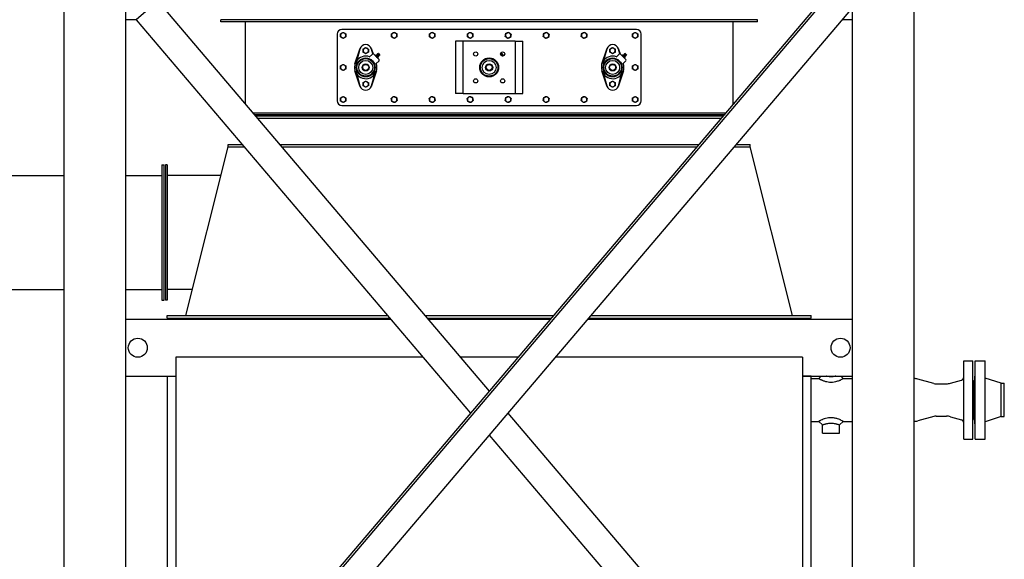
# Model space of a CAD drawing. Header units: inches. Extents: x 36 to 1719, y -84 to 1122.
# Tile 452 of 558: x 1473 to 1577, y 462 to 519. Entities that reach past the tile are written whole.
import ezdxf

# ---------------------------------------------------------------- set-up
doc = ezdxf.new("R2010")
doc.units = ezdxf.units.IN
doc.header["$LTSCALE"] = 48
doc.header["$MEASUREMENT"] = 0
doc.layers.add('Visible (ANSI)', color=7, linetype='Continuous', lineweight=30)

msp = doc.modelspace()

# ---------------------------------------------------------------- linework, layer by layer
at = {"layer": 'Visible (ANSI)'}
for p, q in [((1477.84812, 406.86139), (1477.84812, 527.10139)), ((1484.34812, 406.86139), (1484.34812, 527.10139)), ((1560.84812, 406.86139), (1560.84812, 527.10139)), ((1567.34812, 406.86139), (1567.34812, 527.10139)), ((1560.84812, 524.91818), (1484.34812, 434.93621)), ((1560.84812, 524.53221), (1484.34812, 434.55024)), ((1487.72062, 520.95133), (1485.43499, 519.00816)), ((1487.72062, 520.95133), (1522.59812, 479.92719)), ((1560.84812, 520.28658), (1484.34812, 430.3046)), ((1485.43499, 519.00816), (1484.34812, 519.00816)), ((1485.43499, 519.00816), (1520.62929, 477.61139)), ((1494.34812, 518.79889), (1494.34812, 518.98639)), ((1550.84812, 518.98639), (1494.34812, 518.98639)), ((1550.84812, 518.79889), (1494.34812, 518.79889)), ((1496.91062, 518.79889), (1496.91062, 510.14173)), ((1548.28562, 510.14173), (1548.28562, 518.79889)), ((1550.84812, 518.79889), (1550.84812, 518.98639)), ((1560.84812, 519.00816), (1559.76125, 519.00816)), ((1506.59812, 517.48639), (1506.59812, 510.48639)), ((1538.09812, 517.98639), (1507.09812, 517.98639)), ((1538.59812, 510.48639), (1538.59812, 517.48639)), ((1519.66062, 516.73639), (1519.03562, 516.73639)), ((1519.03562, 516.73639), (1519.03562, 511.23639)), ((1519.84812, 516.73639), (1519.66062, 516.73639)), ((1519.84812, 511.23639), (1519.84812, 516.73639)), ((1520.22312, 516.73639), (1519.84812, 516.73639)), ((1524.97312, 516.73639), (1520.22312, 516.73639)), ((1525.34812, 516.73639), (1524.97312, 516.73639)), ((1525.34812, 516.73639), (1525.53562, 516.73639)), ((1525.34812, 516.73639), (1525.34812, 511.23639)), ((1525.53562, 516.73639), (1526.16062, 516.73639)), ((1526.16062, 511.23639), (1526.16062, 516.73639)), ((1508.46902, 514.3542), (1508.97789, 515.91635)), ((1508.97789, 515.91635), (1508.65363, 514.70618)), ((1508.97789, 515.91635), (1508.989, 515.95044)), ((1509.96703, 515.06241), (1510.29571, 515.39109)), ((1510.20724, 515.95044), (1510.21835, 515.91635)), ((1510.35154, 515.41926), (1510.21835, 515.91635)), ((1510.21835, 515.91635), (1510.38022, 515.41942)), ((1510.43713, 515.39109), (1511.00281, 514.8254)), ((1510.80135, 515.33717), (1510.9489, 515.18963)), ((1510.92566, 515.44236), (1510.85529, 515.4214)), ((1510.85529, 515.4214), (1511.03313, 515.24356)), ((1510.93347, 515.44038), (1511.05211, 515.32175)), ((1511.05409, 515.31393), (1511.03313, 515.24356)), ((1523.81151, 515.32701), (1523.93874, 515.19979)), ((1523.92566, 515.44236), (1523.85529, 515.4214)), ((1523.85529, 515.4214), (1524.03313, 515.24356)), ((1523.93347, 515.44038), (1524.05211, 515.32175)), ((1524.05409, 515.31393), (1524.03313, 515.24356)), ((1534.46902, 514.3542), (1534.97789, 515.91635)), ((1534.97789, 515.91635), (1534.65363, 514.70618)), ((1534.97789, 515.91635), (1534.989, 515.95044)), ((1535.96703, 515.06241), (1536.29571, 515.39109)), ((1536.20724, 515.95044), (1536.21835, 515.91635)), ((1536.35154, 515.41926), (1536.21835, 515.91635)), ((1536.21835, 515.91635), (1536.38022, 515.41942)), ((1536.43713, 515.39109), (1537.00281, 514.8254)), ((1536.80135, 515.33717), (1536.9489, 515.18963)), ((1536.92566, 515.44236), (1536.85529, 515.4214)), ((1536.85529, 515.4214), (1537.03313, 515.24356)), ((1536.93347, 515.44038), (1537.05211, 515.32175)), ((1537.05409, 515.31393), (1537.03313, 515.24356)), ((1510.61617, 515.22946), (1510.68228, 515.29557)), ((1510.62254, 515.20568), (1510.61617, 515.22946)), ((1510.67242, 515.1732), (1510.73853, 515.23931)), ((1511.00281, 514.68398), (1510.67414, 514.3553)), ((1510.70605, 515.2892), (1510.68228, 515.29557)), ((1510.70605, 515.2892), (1510.71911, 515.27614)), ((1510.71391, 514.39507), (1510.72722, 514.3542)), ((1510.71911, 515.27614), (1510.80349, 515.19176)), ((1510.78493, 515.06069), (1510.85104, 515.1268)), ((1510.80349, 515.19176), (1510.88787, 515.10738)), ((1510.81741, 515.01081), (1510.84118, 515.00444)), ((1510.84118, 515.00444), (1510.9073, 515.07055)), ((1510.88787, 515.10738), (1510.90092, 515.09432)), ((1510.90092, 515.09432), (1510.9073, 515.07055)), ((1536.61617, 515.22946), (1536.68228, 515.29557)), ((1536.62254, 515.20568), (1536.61617, 515.22946)), ((1536.67242, 515.1732), (1536.73853, 515.23931)), ((1537.00281, 514.68398), (1536.67414, 514.3553)), ((1536.70605, 515.2892), (1536.68228, 515.29557)), ((1536.70605, 515.2892), (1536.71911, 515.27614)), ((1536.71391, 514.39507), (1536.72722, 514.3542)), ((1536.71911, 515.27614), (1536.80349, 515.19176)), ((1536.78493, 515.06069), (1536.85104, 515.1268)), ((1536.80349, 515.19176), (1536.88787, 515.10738)), ((1536.81741, 515.01081), (1536.84118, 515.00444)), ((1536.84118, 515.00444), (1536.9073, 515.07055)), ((1536.88787, 515.10738), (1536.90092, 515.09432)), ((1536.90092, 515.09432), (1536.9073, 515.07055)), ((1508.97789, 512.05643), (1508.46902, 513.61858)), ((1508.65363, 513.2666), (1508.97789, 512.05643)), ((1510.72722, 513.61858), (1510.21835, 512.05643)), ((1510.21835, 512.05643), (1510.54261, 513.2666)), ((1534.97789, 512.05643), (1534.46902, 513.61858)), ((1534.65363, 513.2666), (1534.97789, 512.05643)), ((1536.72722, 513.61858), (1536.21835, 512.05643)), ((1536.21835, 512.05643), (1536.54261, 513.2666)), ((1508.989, 512.02234), (1508.97789, 512.05643)), ((1510.21835, 512.05643), (1510.20724, 512.02234)), ((1519.66062, 511.23639), (1519.03562, 511.23639)), ((1519.84812, 511.23639), (1519.66062, 511.23639)), ((1519.84812, 511.23639), (1520.22312, 511.23639)), ((1520.22312, 511.23639), (1524.97312, 511.23639)), ((1524.97312, 511.23639), (1525.34812, 511.23639)), ((1525.34812, 511.23639), (1525.53562, 511.23639)), ((1525.53562, 511.23639), (1526.16062, 511.23639)), ((1534.989, 512.02234), (1534.97789, 512.05643)), ((1536.21835, 512.05643), (1536.20724, 512.02234)), ((1547.46279, 509.17389), (1497.73345, 509.17389)), ((1507.09812, 509.98639), (1538.09812, 509.98639)), ((1547.30339, 508.98639), (1497.89285, 508.98639)), ((1547.19712, 508.86139), (1497.99912, 508.86139)), ((1546.98457, 508.61139), (1498.21167, 508.61139)), ((1490.66062, 487.86139), (1495.09812, 505.61139)), ((1495.09812, 505.61139), (1495.09812, 505.86139)), ((1495.09812, 505.86139), (1496.61198, 505.86139)), ((1495.09812, 505.61139), (1496.82453, 505.61139)), ((1500.54964, 505.86139), (1544.6466, 505.86139)), ((1500.76218, 505.61139), (1544.43406, 505.61139)), ((1548.37171, 505.61139), (1550.09812, 505.61139)), ((1548.58426, 505.86139), (1550.09812, 505.86139)), ((1550.09812, 505.61139), (1550.09812, 505.86139)), ((1554.53562, 487.86139), (1550.09812, 505.61139)), ((1488.13562, 503.73639), (1488.38562, 503.73639)), ((1488.13562, 503.73639), (1488.13562, 489.48639)), ((1488.38562, 489.48639), (1488.38562, 503.73639)), ((1488.69812, 503.73639), (1488.51062, 503.73639)), ((1488.51062, 503.73639), (1488.51062, 489.48639)), ((1488.69812, 503.73639), (1488.69812, 489.48639)), ((1420.01062, 502.61139), (1477.84812, 502.61139)), ((1484.34812, 502.61139), (1488.13562, 502.61139)), ((1494.34812, 502.61139), (1488.69812, 502.61139)), ((1420.01062, 490.6114), (1477.84812, 490.6114)), ((1484.34812, 490.6114), (1488.13562, 490.6114)), ((1491.34812, 490.61139), (1488.69812, 490.61139)), ((1488.13562, 489.48639), (1488.38562, 489.48639)), ((1488.69812, 489.48639), (1488.51062, 489.48639)), ((1484.34812, 487.48639), (1512.23386, 487.48639)), ((1488.69812, 487.61139), (1488.69812, 487.86139)), ((1488.69812, 487.86139), (1511.91505, 487.86139)), ((1488.69812, 487.61139), (1512.12759, 487.61139)), ((1515.8527, 487.86139), (1529.34354, 487.86139)), ((1516.06524, 487.61139), (1529.131, 487.61139)), ((1516.17151, 487.48639), (1529.02473, 487.48639)), ((1532.96238, 487.48639), (1560.84812, 487.48639)), ((1533.06865, 487.61139), (1556.49812, 487.61139)), ((1533.28119, 487.86139), (1556.49812, 487.86139)), ((1556.49812, 487.61139), (1556.49812, 487.86139)), ((1489.59812, 483.48639), (1489.59812, 441.11144)), ((1515.63454, 483.48639), (1489.59812, 483.48639)), ((1525.62404, 483.48639), (1519.5722, 483.48639)), ((1555.59812, 483.48639), (1529.5617, 483.48639)), ((1555.59812, 483.48639), (1555.59812, 441.11144)), ((1572.59812, 483.11139), (1573.53562, 483.11139)), ((1572.59812, 474.86139), (1572.59812, 483.11139)), ((1573.53562, 474.86139), (1573.53562, 483.11139)), ((1573.78312, 483.11139), (1574.84312, 483.11139)), ((1573.78312, 474.86139), (1573.78312, 483.11139)), ((1574.84312, 474.86139), (1574.84312, 483.11139)), ((1484.34812, 481.48639), (1489.59812, 481.48639)), ((1488.67812, 481.48639), (1488.67812, 440.0293)), ((1488.67812, 481.48639), (1489.59812, 481.48639)), ((1555.59812, 481.48639), (1560.84812, 481.48639)), ((1556.51812, 481.48639), (1555.59812, 481.48639)), ((1556.51812, 440.0293), (1556.51812, 481.48639)), ((1556.51812, 481.23639), (1557.31687, 481.23639)), ((1557.31687, 481.23639), (1557.56687, 481.48639)), ((1559.62937, 481.48639), (1559.87937, 481.23639)), ((1559.87937, 481.23639), (1560.84812, 481.23639)), ((1569.40609, 480.72482), (1567.72991, 481.18325)), ((1573.72312, 481.48639), (1573.78312, 481.48639)), ((1573.72312, 476.48639), (1573.72312, 481.48639)), ((1576.50312, 480.73639), (1574.84312, 481.29639)), ((1569.6699, 480.68939), (1570.74981, 480.68939)), ((1571.16326, 480.7475), (1572.32648, 481.08105)), ((1573.53562, 481.04889), (1573.59812, 481.04889)), ((1573.59812, 476.92389), (1573.59812, 481.04889)), ((1576.50312, 480.73639), (1576.84312, 480.73639)), ((1576.50312, 477.23639), (1576.50312, 480.73639)), ((1576.84312, 477.23639), (1576.84312, 480.73639)), ((1524.56695, 477.61139), (1559.76125, 436.21463)), ((1569.40609, 477.24797), (1567.72991, 476.78953)), ((1569.6699, 477.28339), (1570.74981, 477.28339)), ((1571.16326, 477.22528), (1572.32648, 476.89174)), ((1576.50312, 477.23639), (1574.84312, 476.67639)), ((1576.50312, 477.23639), (1576.84312, 477.23639)), ((1556.51812, 476.73639), (1557.31687, 476.73639)), ((1557.69187, 476.36139), (1557.31687, 476.73639)), ((1557.69187, 475.48639), (1557.69187, 476.36139)), ((1559.87937, 476.73639), (1559.50437, 476.36139)), ((1559.50437, 475.48639), (1559.50437, 476.36139)), ((1559.87937, 476.73639), (1560.84812, 476.73639)), ((1573.53562, 476.92389), (1573.59812, 476.92389)), ((1573.72312, 476.48639), (1573.78312, 476.48639)), ((1522.59812, 475.29559), (1557.47562, 434.27146)), ((1557.69187, 475.48639), (1559.50437, 475.48639)), ((1572.59812, 474.86139), (1573.53562, 474.86139)), ((1573.78312, 474.86139), (1574.84312, 474.86139))]:
    msp.add_line(p, q, dxfattribs=at)
for centre, radius in [((1521.18012, 515.40439), 0.21875), ((1524.01612, 515.40439), 0.21875), ((1509.59812, 513.98639), 0.99675), ((1509.59812, 513.98639), 0.92175), ((1509.59812, 513.98639), 0.73425), ((1509.59812, 513.98639), 0.375), ((1509.59812, 513.98639), 0.3125), ((1522.59812, 513.98639), 1), ((1522.59812, 513.98639), 0.99675), ((1522.59812, 513.98639), 0.92175), ((1522.59812, 513.98639), 0.73425), ((1522.59812, 513.98639), 0.375), ((1522.59812, 513.98639), 0.3125), ((1535.59812, 513.98639), 0.99675), ((1535.59812, 513.98639), 0.92175), ((1535.59812, 513.98639), 0.73425), ((1535.59812, 513.98639), 0.375), ((1535.59812, 513.98639), 0.3125), ((1521.18012, 512.56839), 0.21875), ((1524.01612, 512.56839), 0.21875), ((1485.59812, 484.48639), 1), ((1559.59812, 484.48639), 1)]:
    msp.add_circle(centre, radius, dxfattribs=at)
for centre, radius, start, end in [((1507.09812, 517.48639), 0.5, 90, 180), ((1507.22312, 517.36139), 0.281, 120, 180), ((1507.22312, 517.36139), 0.281, 60, 120), ((1507.22312, 517.36139), 0.281, 0, 60), ((1512.59812, 517.36139), 0.281, 126.2923397, 186.2923397), ((1512.59812, 517.36139), 0.281, 66.2923397, 126.2923397), ((1512.59812, 517.36139), 0.281, 6.2923397, 66.2923397), ((1512.59812, 517.36139), 0.281, 306.2923397, 6.2923397), ((1516.59812, 517.36139), 0.281, 126.2923397, 186.2923397), ((1516.59812, 517.36139), 0.281, 66.2923397, 126.2923397), ((1516.59812, 517.36139), 0.281, 6.2923397, 66.2923397), ((1516.59812, 517.36139), 0.281, 306.2923397, 6.2923397), ((1520.59812, 517.36139), 0.281, 126.2923397, 186.2923397), ((1520.59812, 517.36139), 0.281, 66.2923397, 126.2923397), ((1520.59812, 517.36139), 0.281, 6.2923397, 66.2923397), ((1520.59812, 517.36139), 0.281, 306.2923397, 6.2923397), ((1524.59812, 517.36139), 0.281, 170.8358207, 230.8358207), ((1524.59812, 517.36139), 0.281, 110.8358207, 170.8358207), ((1524.59812, 517.36139), 0.281, 50.8358207, 110.8358207), ((1524.59812, 517.36139), 0.281, 350.8358207, 50.8358207), ((1528.59812, 517.36139), 0.281, 170.8358207, 230.8358207), ((1528.59812, 517.36139), 0.281, 110.8358207, 170.8358207), ((1528.59812, 517.36139), 0.281, 50.8358207, 110.8358207), ((1528.59812, 517.36139), 0.281, 350.8358207, 50.8358207), ((1532.59812, 517.36139), 0.281, 170.8358207, 230.8358207), ((1532.59812, 517.36139), 0.281, 110.8358207, 170.8358207), ((1532.59812, 517.36139), 0.281, 50.8358207, 110.8358207), ((1532.59812, 517.36139), 0.281, 350.8358207, 50.8358207), ((1537.97312, 517.36139), 0.281, 120, 180), ((1537.97312, 517.36139), 0.281, 60, 120), ((1538.09812, 517.48639), 0.5, 0, 90), ((1537.97312, 517.36139), 0.281, 0, 60), ((1507.22312, 517.36139), 0.281, 180, 240), ((1507.22312, 517.36139), 0.281, 240, 300), ((1507.22312, 517.36139), 0.281, 300, 0), ((1509.59812, 515.75202), 0.64063, 18.0432318, 161.9567682), ((1512.59812, 517.36139), 0.281, 186.2923397, 246.2923397), ((1512.59812, 517.36139), 0.281, 246.2923397, 306.2923397), ((1516.59812, 517.36139), 0.281, 186.2923397, 246.2923397), ((1516.59812, 517.36139), 0.281, 246.2923397, 306.2923397), ((1520.59812, 517.36139), 0.281, 186.2923397, 246.2923397), ((1520.59812, 517.36139), 0.281, 246.2923397, 306.2923397), ((1524.59812, 517.36139), 0.281, 230.8358207, 290.8358207), ((1524.59812, 517.36139), 0.281, 290.8358207, 350.8358207), ((1528.59812, 517.36139), 0.281, 230.8358207, 290.8358207), ((1528.59812, 517.36139), 0.281, 290.8358207, 350.8358207), ((1532.59812, 517.36139), 0.281, 230.8358207, 290.8358207), ((1532.59812, 517.36139), 0.281, 290.8358207, 350.8358207), ((1535.59812, 515.75202), 0.64063, 18.0432318, 161.9567682), ((1537.97312, 517.36139), 0.281, 180, 240), ((1537.97312, 517.36139), 0.281, 240, 300), ((1537.97312, 517.36139), 0.281, 300, 0), ((1509.59812, 515.75202), 0.28125, 120, 180), ((1509.59812, 515.75202), 0.28125, 180, 240), ((1509.59812, 515.75202), 0.28125, 60, 120), ((1509.59812, 515.75202), 0.28125, 240, 300), ((1509.59812, 515.75202), 0.28125, 0, 60), ((1509.59812, 515.75202), 0.28125, 300, 0), ((1510.36642, 515.32038), 0.1, 45, 135), ((1510.65023, 515.51873), 0.23622, 283.6687015, 309.7729981), ((1510.9275, 515.31578), 0.12795, 124.3612907, 170.3745904), ((1510.92791, 515.43482), 0.00787, 45, 106.5871761), ((1511.04654, 515.31618), 0.00787, 343.4128239, 45), ((1523.9275, 515.31578), 0.12795, 124.3612907, 164.4634537), ((1523.92791, 515.43482), 0.00787, 45, 106.5871761), ((1524.04654, 515.31618), 0.00787, 343.4128239, 45), ((1535.59812, 515.75202), 0.28125, 120, 180), ((1535.59812, 515.75202), 0.28125, 180, 240), ((1535.59812, 515.75202), 0.28125, 60, 120), ((1535.59812, 515.75202), 0.28125, 240, 300), ((1535.59812, 515.75202), 0.28125, 0, 60), ((1535.59812, 515.75202), 0.28125, 300, 0), ((1536.36642, 515.32038), 0.1, 45, 135), ((1536.65023, 515.51873), 0.23622, 283.6687015, 309.7729981), ((1536.9275, 515.31578), 0.12795, 124.3612907, 170.3745904), ((1536.92791, 515.43482), 0.00787, 45, 106.5871761), ((1537.04654, 515.31618), 0.00787, 343.4128239, 45), ((1507.22312, 513.98639), 0.281, 60, 120), ((1509.59812, 513.98639), 1.1875, 69.9010624, 20.0989376), ((1511.13045, 515.0385), 0.23622, 140.2270019, 166.3312985), ((1510.9275, 515.31578), 0.12795, 279.6254096, 325.6387093), ((1510.9321, 514.75469), 0.1, 315, 45), ((1523.9275, 515.31578), 0.12795, 285.5365463, 325.6387093), ((1535.59812, 513.98639), 1.1875, 69.9010624, 20.0989376), ((1537.13045, 515.0385), 0.23622, 140.2270019, 166.3312985), ((1536.9275, 515.31578), 0.12795, 279.6254096, 325.6387093), ((1536.9321, 514.75469), 0.1, 315, 45), ((1537.97312, 513.98639), 0.281, 60, 120), ((1507.22312, 513.98639), 0.281, 120, 180), ((1507.22312, 513.98639), 0.281, 180, 240), ((1507.22312, 513.98639), 0.281, 240, 300), ((1507.22312, 513.98639), 0.281, 0, 60), ((1507.22312, 513.98639), 0.281, 300, 0), ((1537.97312, 513.98639), 0.281, 120, 180), ((1537.97312, 513.98639), 0.281, 180, 240), ((1537.97312, 513.98639), 0.281, 240, 300), ((1537.97312, 513.98639), 0.281, 0, 60), ((1537.97312, 513.98639), 0.281, 300, 0), ((1509.59812, 512.22077), 0.28125, 120, 180), ((1509.59812, 512.22077), 0.28125, 180, 240), ((1509.59812, 512.22077), 0.28125, 60, 120), ((1509.59812, 512.22077), 0.28125, 0, 60), ((1509.59812, 512.22077), 0.28125, 300, 0), ((1535.59812, 512.22077), 0.28125, 120, 180), ((1535.59812, 512.22077), 0.28125, 180, 240), ((1535.59812, 512.22077), 0.28125, 60, 120), ((1535.59812, 512.22077), 0.28125, 0, 60), ((1535.59812, 512.22077), 0.28125, 300, 0), ((1509.59812, 512.22077), 0.64063, 198.0432318, 341.9567682), ((1509.59812, 512.22077), 0.28125, 240, 300), ((1535.59812, 512.22077), 0.64063, 198.0432318, 341.9567682), ((1535.59812, 512.22077), 0.28125, 240, 300), ((1507.09812, 510.48639), 0.5, 180, 270), ((1507.22312, 510.61139), 0.281, 120, 180), ((1507.22312, 510.61139), 0.281, 180, 240), ((1507.22312, 510.61139), 0.281, 60, 120), ((1507.22312, 510.61139), 0.281, 240, 300), ((1507.22312, 510.61139), 0.281, 0, 60), ((1507.22312, 510.61139), 0.281, 300, 0), ((1512.59812, 510.61139), 0.281, 133.3571703, 193.3571703), ((1512.59812, 510.61139), 0.281, 193.3571703, 253.3571703), ((1512.59812, 510.61139), 0.281, 73.3571703, 133.3571703), ((1512.59812, 510.61139), 0.281, 253.3571703, 313.3571703), ((1512.59812, 510.61139), 0.281, 13.3571703, 73.3571703), ((1512.59812, 510.61139), 0.281, 313.3571703, 13.3571703), ((1516.59812, 510.61139), 0.281, 133.3571703, 193.3571703), ((1516.59812, 510.61139), 0.281, 193.3571703, 253.3571703), ((1516.59812, 510.61139), 0.281, 73.3571703, 133.3571703), ((1516.59812, 510.61139), 0.281, 253.3571703, 313.3571703), ((1516.59812, 510.61139), 0.281, 13.3571703, 73.3571703), ((1516.59812, 510.61139), 0.281, 313.3571703, 13.3571703), ((1520.59812, 510.61139), 0.281, 133.3571703, 193.3571703), ((1520.59812, 510.61139), 0.281, 193.3571703, 253.3571703), ((1520.59812, 510.61139), 0.281, 73.3571703, 133.3571703), ((1520.59812, 510.61139), 0.281, 253.3571703, 313.3571703), ((1520.59812, 510.61139), 0.281, 13.3571703, 73.3571703), ((1520.59812, 510.61139), 0.281, 313.3571703, 13.3571703), ((1524.59812, 510.61139), 0.281, 168.4406544, 228.4406544), ((1524.59812, 510.61139), 0.281, 108.4406544, 168.4406544), ((1524.59812, 510.61139), 0.281, 228.4406544, 288.4406544), ((1524.59812, 510.61139), 0.281, 48.4406544, 108.4406544), ((1524.59812, 510.61139), 0.281, 288.4406544, 348.4406544), ((1524.59812, 510.61139), 0.281, 348.4406544, 48.4406544), ((1528.59812, 510.61139), 0.281, 168.4406544, 228.4406544), ((1528.59812, 510.61139), 0.281, 108.4406544, 168.4406544), ((1528.59812, 510.61139), 0.281, 228.4406544, 288.4406544), ((1528.59812, 510.61139), 0.281, 48.4406544, 108.4406544), ((1528.59812, 510.61139), 0.281, 288.4406544, 348.4406544), ((1528.59812, 510.61139), 0.281, 348.4406544, 48.4406544), ((1532.59812, 510.61139), 0.281, 168.4406544, 228.4406544), ((1532.59812, 510.61139), 0.281, 108.4406544, 168.4406544), ((1532.59812, 510.61139), 0.281, 228.4406544, 288.4406544), ((1532.59812, 510.61139), 0.281, 48.4406544, 108.4406544), ((1532.59812, 510.61139), 0.281, 288.4406544, 348.4406544), ((1532.59812, 510.61139), 0.281, 348.4406544, 48.4406544), ((1537.97312, 510.61139), 0.281, 120, 180), ((1537.97312, 510.61139), 0.281, 180, 240), ((1537.97312, 510.61139), 0.281, 60, 120), ((1537.97312, 510.61139), 0.281, 240, 300), ((1538.09812, 510.48639), 0.5, 270, 0), ((1537.97312, 510.61139), 0.281, 0, 60), ((1537.97312, 510.61139), 0.281, 300, 0), ((1567.33419, 479.73639), 1.5, 74.7036805, 89.4680529), ((1572.22312, 481.44152), 0.375, 286, 0), ((1569.6699, 481.68939), 1, 254.7036805, 270), ((1570.74981, 482.18939), 1.5, 270, 286), ((1569.6699, 476.28339), 1, 90, 105.2963195), ((1570.74981, 475.78339), 1.5, 74, 90), ((1567.33419, 478.23639), 1.5, 270.5319471, 285.2963195), ((1572.22312, 476.53126), 0.375, 0, 74)]:
    msp.add_arc(centre, radius, start, end, dxfattribs=at)
for points in [[(1506.94212, 517.52363), (1507.01741, 517.5671), (1507.08262, 517.60474)], [(1506.94212, 517.36139), (1506.94212, 517.43669), (1506.94212, 517.52363)], [(1507.08262, 517.60474), (1507.14783, 517.64239), (1507.22312, 517.68586)], [(1507.22312, 517.68586), (1507.29841, 517.64239), (1507.36362, 517.60474)], [(1507.36362, 517.60474), (1507.42883, 517.5671), (1507.50412, 517.52363)], [(1507.50412, 517.52363), (1507.50412, 517.43669), (1507.50412, 517.36139)], [(1512.30103, 517.49185), (1512.37111, 517.54331), (1512.43179, 517.58788)], [(1512.31881, 517.33059), (1512.31056, 517.40543), (1512.30103, 517.49185)], [(1512.43179, 517.58788), (1512.49248, 517.63245), (1512.56256, 517.68391)], [(1512.56256, 517.68391), (1512.64216, 517.64895), (1512.7111, 517.61868)], [(1512.7111, 517.61868), (1512.78004, 517.5884), (1512.85965, 517.55345)], [(1512.85965, 517.55345), (1512.86917, 517.46703), (1512.87743, 517.39219)], [(1512.87743, 517.39219), (1512.88568, 517.31735), (1512.89521, 517.23093)], [(1516.30103, 517.49185), (1516.37111, 517.54331), (1516.43179, 517.58788)], [(1516.31881, 517.33059), (1516.31056, 517.40543), (1516.30103, 517.49185)], [(1516.43179, 517.58788), (1516.49248, 517.63245), (1516.56256, 517.68391)], [(1516.56256, 517.68391), (1516.64216, 517.64895), (1516.7111, 517.61868)], [(1516.7111, 517.61868), (1516.78004, 517.5884), (1516.85965, 517.55345)], [(1516.85965, 517.55345), (1516.86917, 517.46703), (1516.87743, 517.39219)], [(1516.87743, 517.39219), (1516.88568, 517.31735), (1516.89521, 517.23093)], [(1520.30103, 517.49185), (1520.37111, 517.54331), (1520.43179, 517.58788)], [(1520.31881, 517.33059), (1520.31056, 517.40543), (1520.30103, 517.49185)], [(1520.43179, 517.58788), (1520.49248, 517.63245), (1520.56256, 517.68391)], [(1520.56256, 517.68391), (1520.64216, 517.64895), (1520.7111, 517.61868)], [(1520.7111, 517.61868), (1520.78004, 517.5884), (1520.85965, 517.55345)], [(1520.85965, 517.55345), (1520.86917, 517.46703), (1520.87743, 517.39219)], [(1520.87743, 517.39219), (1520.88568, 517.31735), (1520.89521, 517.23093)], [(1524.29487, 517.24598), (1524.30872, 517.33181), (1524.32071, 517.40614)], [(1524.32071, 517.40614), (1524.3327, 517.48048), (1524.34654, 517.56631)], [(1524.34654, 517.56631), (1524.4278, 517.59723), (1524.49817, 517.62402)], [(1524.49817, 517.62402), (1524.56854, 517.6508), (1524.6498, 517.68172)], [(1524.6498, 517.68172), (1524.71721, 517.62681), (1524.77558, 517.57926)], [(1524.77558, 517.57926), (1524.83396, 517.53171), (1524.90137, 517.4768)], [(1524.90137, 517.4768), (1524.88752, 517.39097), (1524.87553, 517.31664)], [(1528.29487, 517.24598), (1528.30872, 517.33181), (1528.32071, 517.40614)], [(1528.32071, 517.40614), (1528.3327, 517.48048), (1528.34654, 517.56631)], [(1528.34654, 517.56631), (1528.4278, 517.59723), (1528.49817, 517.62402)], [(1528.49817, 517.62402), (1528.56854, 517.6508), (1528.6498, 517.68172)], [(1528.6498, 517.68172), (1528.71721, 517.62681), (1528.77558, 517.57926)], [(1528.77558, 517.57926), (1528.83396, 517.53171), (1528.90137, 517.4768)], [(1528.90137, 517.4768), (1528.88752, 517.39097), (1528.87553, 517.31664)], [(1532.29487, 517.24598), (1532.30872, 517.33181), (1532.32071, 517.40614)], [(1532.32071, 517.40614), (1532.3327, 517.48048), (1532.34654, 517.56631)], [(1532.34654, 517.56631), (1532.4278, 517.59723), (1532.49817, 517.62402)], [(1532.49817, 517.62402), (1532.56854, 517.6508), (1532.6498, 517.68172)], [(1532.6498, 517.68172), (1532.71721, 517.62681), (1532.77558, 517.57926)], [(1532.77558, 517.57926), (1532.83396, 517.53171), (1532.90137, 517.4768)], [(1532.90137, 517.4768), (1532.88752, 517.39097), (1532.87553, 517.31664)], [(1537.69212, 517.52363), (1537.76741, 517.5671), (1537.83262, 517.60474)], [(1537.69212, 517.36139), (1537.69212, 517.43669), (1537.69212, 517.52363)], [(1537.83262, 517.60474), (1537.89783, 517.64239), (1537.97312, 517.68586)], [(1537.97312, 517.68586), (1538.04841, 517.64239), (1538.11362, 517.60474)], [(1538.11362, 517.60474), (1538.17883, 517.5671), (1538.25412, 517.52363)], [(1538.25412, 517.52363), (1538.25412, 517.43669), (1538.25412, 517.36139)], [(1506.94212, 517.19916), (1506.94212, 517.2861), (1506.94212, 517.36139)], [(1507.08262, 517.11804), (1507.01741, 517.15569), (1506.94212, 517.19916)], [(1507.22312, 517.03692), (1507.14783, 517.08039), (1507.08262, 517.11804)], [(1507.36362, 517.11804), (1507.29841, 517.08039), (1507.22312, 517.03692)], [(1507.50412, 517.19916), (1507.42883, 517.15569), (1507.36362, 517.11804)], [(1507.50412, 517.36139), (1507.50412, 517.2861), (1507.50412, 517.19916)], [(1512.33659, 517.16934), (1512.32707, 517.25575), (1512.31881, 517.33059)], [(1512.48514, 517.10411), (1512.4162, 517.13438), (1512.33659, 517.16934)], [(1512.63368, 517.03888), (1512.55408, 517.07383), (1512.48514, 517.10411)], [(1512.76445, 517.1349), (1512.70376, 517.09034), (1512.63368, 517.03888)], [(1512.89521, 517.23093), (1512.82513, 517.17947), (1512.76445, 517.1349)], [(1516.33659, 517.16934), (1516.32707, 517.25575), (1516.31881, 517.33059)], [(1516.48514, 517.10411), (1516.4162, 517.13438), (1516.33659, 517.16934)], [(1516.63368, 517.03888), (1516.55408, 517.07383), (1516.48514, 517.10411)], [(1516.76445, 517.1349), (1516.70376, 517.09034), (1516.63368, 517.03888)], [(1516.89521, 517.23093), (1516.82513, 517.17947), (1516.76445, 517.1349)], [(1520.33659, 517.16934), (1520.32707, 517.25575), (1520.31881, 517.33059)], [(1520.48514, 517.10411), (1520.4162, 517.13438), (1520.33659, 517.16934)], [(1520.63368, 517.03888), (1520.55408, 517.07383), (1520.48514, 517.10411)], [(1520.76445, 517.1349), (1520.70376, 517.09034), (1520.63368, 517.03888)], [(1520.89521, 517.23093), (1520.82513, 517.17947), (1520.76445, 517.1349)], [(1524.42066, 517.14352), (1524.36228, 517.19107), (1524.29487, 517.24598)], [(1524.54644, 517.04106), (1524.47903, 517.09597), (1524.42066, 517.14352)], [(1524.69807, 517.09877), (1524.6277, 517.07199), (1524.54644, 517.04106)], [(1524.84969, 517.15647), (1524.76844, 517.12555), (1524.69807, 517.09877)], [(1524.87553, 517.31664), (1524.86354, 517.24231), (1524.84969, 517.15647)], [(1528.42066, 517.14352), (1528.36228, 517.19107), (1528.29487, 517.24598)], [(1528.54644, 517.04106), (1528.47903, 517.09597), (1528.42066, 517.14352)], [(1528.69807, 517.09877), (1528.6277, 517.07199), (1528.54644, 517.04106)], [(1528.84969, 517.15647), (1528.76844, 517.12555), (1528.69807, 517.09877)], [(1528.87553, 517.31664), (1528.86354, 517.24231), (1528.84969, 517.15647)], [(1532.42066, 517.14352), (1532.36228, 517.19107), (1532.29487, 517.24598)], [(1532.54644, 517.04106), (1532.47903, 517.09597), (1532.42066, 517.14352)], [(1532.69807, 517.09877), (1532.6277, 517.07199), (1532.54644, 517.04106)], [(1532.84969, 517.15647), (1532.76844, 517.12555), (1532.69807, 517.09877)], [(1532.87553, 517.31664), (1532.86354, 517.24231), (1532.84969, 517.15647)], [(1537.69212, 517.19916), (1537.69212, 517.2861), (1537.69212, 517.36139)], [(1537.83262, 517.11804), (1537.76741, 517.15569), (1537.69212, 517.19916)], [(1537.97312, 517.03692), (1537.89783, 517.08039), (1537.83262, 517.11804)], [(1538.11362, 517.11804), (1538.04841, 517.08039), (1537.97312, 517.03692)], [(1538.25412, 517.19916), (1538.17883, 517.15569), (1538.11362, 517.11804)], [(1538.25412, 517.36139), (1538.25412, 517.2861), (1538.25412, 517.19916)], [(1509.31687, 515.9144), (1509.39223, 515.95791), (1509.45749, 515.99559)], [(1509.31687, 515.75202), (1509.31687, 515.82738), (1509.31687, 515.9144)], [(1509.31687, 515.58964), (1509.31687, 515.67666), (1509.31687, 515.75202)], [(1509.45749, 515.50845), (1509.39223, 515.54613), (1509.31687, 515.58964)], [(1509.45749, 515.99559), (1509.52276, 516.03327), (1509.59812, 516.07678)], [(1509.59812, 515.42726), (1509.52276, 515.47077), (1509.45749, 515.50845)], [(1509.59812, 516.07678), (1509.67348, 516.03327), (1509.73874, 515.99559)], [(1509.73874, 515.50845), (1509.67348, 515.47077), (1509.59812, 515.42726)], [(1509.73874, 515.99559), (1509.80401, 515.95791), (1509.87937, 515.9144)], [(1509.87937, 515.58964), (1509.80401, 515.54613), (1509.73874, 515.50845)], [(1509.87937, 515.9144), (1509.87937, 515.82738), (1509.87937, 515.75202)], [(1509.87937, 515.75202), (1509.87937, 515.67666), (1509.87937, 515.58964)], [(1535.31687, 515.9144), (1535.39223, 515.95791), (1535.45749, 515.99559)], [(1535.31687, 515.75202), (1535.31687, 515.82738), (1535.31687, 515.9144)], [(1535.31687, 515.58964), (1535.31687, 515.67666), (1535.31687, 515.75202)], [(1535.45749, 515.50845), (1535.39223, 515.54613), (1535.31687, 515.58964)], [(1535.45749, 515.99559), (1535.52276, 516.03327), (1535.59812, 516.07678)], [(1535.59812, 515.42726), (1535.52276, 515.47077), (1535.45749, 515.50845)], [(1535.59812, 516.07678), (1535.67348, 516.03327), (1535.73874, 515.99559)], [(1535.73874, 515.50845), (1535.67348, 515.47077), (1535.59812, 515.42726)], [(1535.73874, 515.99559), (1535.80401, 515.95791), (1535.87937, 515.9144)], [(1535.87937, 515.58964), (1535.80401, 515.54613), (1535.73874, 515.50845)], [(1535.87937, 515.9144), (1535.87937, 515.82738), (1535.87937, 515.75202)], [(1535.87937, 515.75202), (1535.87937, 515.67666), (1535.87937, 515.58964)], [(1507.08262, 514.22974), (1507.14783, 514.26739), (1507.22312, 514.31086)], [(1507.22312, 514.31086), (1507.29841, 514.26739), (1507.36362, 514.22974)], [(1510.61617, 515.22946), (1510.62254, 515.20568), (1510.63559, 515.19263)], [(1510.63559, 515.19263), (1510.64864, 515.17957), (1510.67242, 515.1732)], [(1510.67242, 515.1732), (1510.69386, 515.13435), (1510.71997, 515.10824)], [(1510.71911, 515.27614), (1510.70605, 515.2892), (1510.68228, 515.29557)], [(1510.73853, 515.23931), (1510.73216, 515.26309), (1510.71911, 515.27614)], [(1510.71997, 515.10824), (1510.74608, 515.08214), (1510.78493, 515.06069)], [(1510.80349, 515.19176), (1510.77738, 515.21787), (1510.73853, 515.23931)], [(1510.78493, 515.06069), (1510.7913, 515.03692), (1510.80435, 515.02386)], [(1510.85104, 515.1268), (1510.8296, 515.16565), (1510.80349, 515.19176)], [(1510.80435, 515.02386), (1510.81741, 515.01081), (1510.84118, 515.00444)], [(1510.88787, 515.10738), (1510.87482, 515.12043), (1510.85104, 515.1268)], [(1510.9073, 515.07055), (1510.90092, 515.09432), (1510.88787, 515.10738)], [(1536.61617, 515.22946), (1536.62254, 515.20568), (1536.63559, 515.19263)], [(1536.63559, 515.19263), (1536.64864, 515.17957), (1536.67242, 515.1732)], [(1536.67242, 515.1732), (1536.69386, 515.13435), (1536.71997, 515.10824)], [(1536.71911, 515.27614), (1536.70605, 515.2892), (1536.68228, 515.29557)], [(1536.73853, 515.23931), (1536.73216, 515.26309), (1536.71911, 515.27614)], [(1536.71997, 515.10824), (1536.74608, 515.08214), (1536.78493, 515.06069)], [(1536.80349, 515.19176), (1536.77738, 515.21787), (1536.73853, 515.23931)], [(1536.78493, 515.06069), (1536.7913, 515.03692), (1536.80435, 515.02386)], [(1536.85104, 515.1268), (1536.8296, 515.16565), (1536.80349, 515.19176)], [(1536.80435, 515.02386), (1536.81741, 515.01081), (1536.84118, 515.00444)], [(1536.88787, 515.10738), (1536.87482, 515.12043), (1536.85104, 515.1268)], [(1536.9073, 515.07055), (1536.90092, 515.09432), (1536.88787, 515.10738)], [(1537.83262, 514.22974), (1537.89783, 514.26739), (1537.97312, 514.31086)], [(1537.97312, 514.31086), (1538.04841, 514.26739), (1538.11362, 514.22974)], [(1506.94212, 514.14863), (1507.01741, 514.1921), (1507.08262, 514.22974)], [(1506.94212, 513.98639), (1506.94212, 514.06169), (1506.94212, 514.14863)], [(1506.94212, 513.82416), (1506.94212, 513.9111), (1506.94212, 513.98639)], [(1507.08262, 513.74304), (1507.01741, 513.78069), (1506.94212, 513.82416)], [(1507.22312, 513.66192), (1507.14783, 513.70539), (1507.08262, 513.74304)], [(1507.36362, 513.74304), (1507.29841, 513.70539), (1507.22312, 513.66192)], [(1507.36362, 514.22974), (1507.42883, 514.1921), (1507.50412, 514.14863)], [(1507.50412, 513.82416), (1507.42883, 513.78069), (1507.36362, 513.74304)], [(1507.50412, 514.14863), (1507.50412, 514.06169), (1507.50412, 513.98639)], [(1507.50412, 513.98639), (1507.50412, 513.9111), (1507.50412, 513.82416)], [(1537.69212, 514.14863), (1537.76741, 514.1921), (1537.83262, 514.22974)], [(1537.69212, 513.98639), (1537.69212, 514.06169), (1537.69212, 514.14863)], [(1537.69212, 513.82416), (1537.69212, 513.9111), (1537.69212, 513.98639)], [(1537.83262, 513.74304), (1537.76741, 513.78069), (1537.69212, 513.82416)], [(1537.97312, 513.66192), (1537.89783, 513.70539), (1537.83262, 513.74304)], [(1538.11362, 513.74304), (1538.04841, 513.70539), (1537.97312, 513.66192)], [(1538.11362, 514.22974), (1538.17883, 514.1921), (1538.25412, 514.14863)], [(1538.25412, 513.82416), (1538.17883, 513.78069), (1538.11362, 513.74304)], [(1538.25412, 514.14863), (1538.25412, 514.06169), (1538.25412, 513.98639)], [(1538.25412, 513.98639), (1538.25412, 513.9111), (1538.25412, 513.82416)], [(1509.31687, 512.38315), (1509.39223, 512.42666), (1509.45749, 512.46434)], [(1509.31687, 512.22077), (1509.31687, 512.29613), (1509.31687, 512.38315)], [(1509.31687, 512.05839), (1509.31687, 512.14541), (1509.31687, 512.22077)], [(1509.45749, 512.46434), (1509.52276, 512.50202), (1509.59812, 512.54553)], [(1509.59812, 512.54553), (1509.67348, 512.50202), (1509.73874, 512.46434)], [(1509.73874, 512.46434), (1509.80401, 512.42666), (1509.87937, 512.38315)], [(1509.87937, 512.38315), (1509.87937, 512.29613), (1509.87937, 512.22077)], [(1509.87937, 512.22077), (1509.87937, 512.14541), (1509.87937, 512.05839)], [(1535.31687, 512.38315), (1535.39223, 512.42666), (1535.45749, 512.46434)], [(1535.31687, 512.22077), (1535.31687, 512.29613), (1535.31687, 512.38315)], [(1535.31687, 512.05839), (1535.31687, 512.14541), (1535.31687, 512.22077)], [(1535.45749, 512.46434), (1535.52276, 512.50202), (1535.59812, 512.54553)], [(1535.59812, 512.54553), (1535.67348, 512.50202), (1535.73874, 512.46434)], [(1535.73874, 512.46434), (1535.80401, 512.42666), (1535.87937, 512.38315)], [(1535.87937, 512.38315), (1535.87937, 512.29613), (1535.87937, 512.22077)], [(1535.87937, 512.22077), (1535.87937, 512.14541), (1535.87937, 512.05839)], [(1509.45749, 511.9772), (1509.39223, 512.01488), (1509.31687, 512.05839)], [(1509.59812, 511.89601), (1509.52276, 511.93952), (1509.45749, 511.9772)], [(1509.73874, 511.9772), (1509.67348, 511.93952), (1509.59812, 511.89601)], [(1509.87937, 512.05839), (1509.80401, 512.01488), (1509.73874, 511.9772)], [(1535.45749, 511.9772), (1535.39223, 512.01488), (1535.31687, 512.05839)], [(1535.59812, 511.89601), (1535.52276, 511.93952), (1535.45749, 511.9772)], [(1535.73874, 511.9772), (1535.67348, 511.93952), (1535.59812, 511.89601)], [(1535.87937, 512.05839), (1535.80401, 512.01488), (1535.73874, 511.9772)], [(1506.94212, 510.77363), (1507.01741, 510.8171), (1507.08262, 510.85474)], [(1506.94212, 510.61139), (1506.94212, 510.68669), (1506.94212, 510.77363)], [(1506.94212, 510.44916), (1506.94212, 510.5361), (1506.94212, 510.61139)], [(1507.08262, 510.36804), (1507.01741, 510.40569), (1506.94212, 510.44916)], [(1507.08262, 510.85474), (1507.14783, 510.89239), (1507.22312, 510.93586)], [(1507.22312, 510.28692), (1507.14783, 510.33039), (1507.08262, 510.36804)], [(1507.22312, 510.93586), (1507.29841, 510.89239), (1507.36362, 510.85474)], [(1507.36362, 510.36804), (1507.29841, 510.33039), (1507.22312, 510.28692)], [(1507.36362, 510.85474), (1507.42883, 510.8171), (1507.50412, 510.77363)], [(1507.50412, 510.44916), (1507.42883, 510.40569), (1507.36362, 510.36804)], [(1507.50412, 510.77363), (1507.50412, 510.68669), (1507.50412, 510.61139)], [(1507.50412, 510.61139), (1507.50412, 510.5361), (1507.50412, 510.44916)], [(1512.28724, 510.70432), (1512.35046, 510.76401), (1512.4052, 510.8157)], [(1512.32472, 510.54647), (1512.30733, 510.61973), (1512.28724, 510.70432)], [(1512.3622, 510.38863), (1512.34212, 510.47322), (1512.32472, 510.54647)], [(1512.51764, 510.34216), (1512.4455, 510.36373), (1512.3622, 510.38863)], [(1512.4052, 510.8157), (1512.45995, 510.8674), (1512.52316, 510.92709)], [(1512.67308, 510.2957), (1512.58978, 510.3206), (1512.51764, 510.34216)], [(1512.52316, 510.92709), (1512.60646, 510.90218), (1512.6786, 510.88062)], [(1512.79104, 510.40708), (1512.73629, 510.35539), (1512.67308, 510.2957)], [(1512.6786, 510.88062), (1512.75074, 510.85906), (1512.83404, 510.83416)], [(1512.909, 510.51846), (1512.84578, 510.45877), (1512.79104, 510.40708)], [(1512.83404, 510.83416), (1512.85412, 510.74957), (1512.87152, 510.67631)], [(1512.87152, 510.67631), (1512.88891, 510.60305), (1512.909, 510.51846)], [(1516.28724, 510.70432), (1516.35046, 510.76401), (1516.4052, 510.8157)], [(1516.32472, 510.54647), (1516.30733, 510.61973), (1516.28724, 510.70432)], [(1516.3622, 510.38863), (1516.34212, 510.47322), (1516.32472, 510.54647)], [(1516.51764, 510.34216), (1516.4455, 510.36373), (1516.3622, 510.38863)], [(1516.4052, 510.8157), (1516.45995, 510.8674), (1516.52316, 510.92709)], [(1516.67308, 510.2957), (1516.58978, 510.3206), (1516.51764, 510.34216)], [(1516.52316, 510.92709), (1516.60646, 510.90218), (1516.6786, 510.88062)], [(1516.79104, 510.40708), (1516.73629, 510.35539), (1516.67308, 510.2957)], [(1516.6786, 510.88062), (1516.75074, 510.85906), (1516.83404, 510.83416)], [(1516.909, 510.51846), (1516.84578, 510.45877), (1516.79104, 510.40708)], [(1516.83404, 510.83416), (1516.85412, 510.74957), (1516.87152, 510.67631)], [(1516.87152, 510.67631), (1516.88891, 510.60305), (1516.909, 510.51846)], [(1520.28724, 510.70432), (1520.35046, 510.76401), (1520.4052, 510.8157)], [(1520.32472, 510.54647), (1520.30733, 510.61973), (1520.28724, 510.70432)], [(1520.3622, 510.38863), (1520.34212, 510.47322), (1520.32472, 510.54647)], [(1520.51764, 510.34216), (1520.4455, 510.36373), (1520.3622, 510.38863)], [(1520.4052, 510.8157), (1520.45995, 510.8674), (1520.52316, 510.92709)], [(1520.67308, 510.2957), (1520.58978, 510.3206), (1520.51764, 510.34216)], [(1520.52316, 510.92709), (1520.60646, 510.90218), (1520.6786, 510.88062)], [(1520.79104, 510.40708), (1520.73629, 510.35539), (1520.67308, 510.2957)], [(1520.6786, 510.88062), (1520.75074, 510.85906), (1520.83404, 510.83416)], [(1520.909, 510.51846), (1520.84578, 510.45877), (1520.79104, 510.40708)], [(1520.83404, 510.83416), (1520.85412, 510.74957), (1520.87152, 510.67631)], [(1520.87152, 510.67631), (1520.88891, 510.60305), (1520.909, 510.51846)], [(1524.29031, 510.50875), (1524.30773, 510.59393), (1524.32282, 510.6677)], [(1524.41171, 510.40113), (1524.35537, 510.45108), (1524.29031, 510.50875)], [(1524.32282, 510.6677), (1524.33791, 510.74147), (1524.35533, 510.82664)], [(1524.35533, 510.82664), (1524.43781, 510.85415), (1524.50923, 510.87796)], [(1524.5331, 510.2935), (1524.46805, 510.35118), (1524.41171, 510.40113)], [(1524.50923, 510.87796), (1524.58066, 510.90178), (1524.66314, 510.92928)], [(1524.68701, 510.34482), (1524.61558, 510.321), (1524.5331, 510.2935)], [(1524.66314, 510.92928), (1524.72819, 510.8716), (1524.78453, 510.82166)], [(1524.84091, 510.39614), (1524.75843, 510.36864), (1524.68701, 510.34482)], [(1524.78453, 510.82166), (1524.84087, 510.77171), (1524.90593, 510.71403)], [(1524.87342, 510.55508), (1524.85833, 510.48132), (1524.84091, 510.39614)], [(1524.90593, 510.71403), (1524.88851, 510.62885), (1524.87342, 510.55508)], [(1528.29031, 510.50875), (1528.30773, 510.59393), (1528.32282, 510.6677)], [(1528.41171, 510.40113), (1528.35537, 510.45108), (1528.29031, 510.50875)], [(1528.32282, 510.6677), (1528.33791, 510.74147), (1528.35533, 510.82664)], [(1528.35533, 510.82664), (1528.43781, 510.85415), (1528.50923, 510.87796)], [(1528.5331, 510.2935), (1528.46805, 510.35118), (1528.41171, 510.40113)], [(1528.50923, 510.87796), (1528.58066, 510.90178), (1528.66314, 510.92928)], [(1528.68701, 510.34482), (1528.61558, 510.321), (1528.5331, 510.2935)], [(1528.66314, 510.92928), (1528.72819, 510.8716), (1528.78453, 510.82166)], [(1528.84091, 510.39614), (1528.75843, 510.36864), (1528.68701, 510.34482)], [(1528.78453, 510.82166), (1528.84087, 510.77171), (1528.90593, 510.71403)], [(1528.87342, 510.55508), (1528.85833, 510.48132), (1528.84091, 510.39614)], [(1528.90593, 510.71403), (1528.88851, 510.62885), (1528.87342, 510.55508)], [(1532.29031, 510.50875), (1532.30773, 510.59393), (1532.32282, 510.6677)], [(1532.41171, 510.40113), (1532.35537, 510.45108), (1532.29031, 510.50875)], [(1532.32282, 510.6677), (1532.33791, 510.74147), (1532.35533, 510.82664)], [(1532.35533, 510.82664), (1532.43781, 510.85415), (1532.50923, 510.87796)], [(1532.5331, 510.2935), (1532.46805, 510.35118), (1532.41171, 510.40113)], [(1532.50923, 510.87796), (1532.58066, 510.90178), (1532.66314, 510.92928)], [(1532.68701, 510.34482), (1532.61558, 510.321), (1532.5331, 510.2935)], [(1532.66314, 510.92928), (1532.72819, 510.8716), (1532.78453, 510.82166)], [(1532.84091, 510.39614), (1532.75843, 510.36864), (1532.68701, 510.34482)], [(1532.78453, 510.82166), (1532.84087, 510.77171), (1532.90593, 510.71403)], [(1532.87342, 510.55508), (1532.85833, 510.48132), (1532.84091, 510.39614)], [(1532.90593, 510.71403), (1532.88851, 510.62885), (1532.87342, 510.55508)], [(1537.69212, 510.77363), (1537.76741, 510.8171), (1537.83262, 510.85474)], [(1537.69212, 510.61139), (1537.69212, 510.68669), (1537.69212, 510.77363)], [(1537.69212, 510.44916), (1537.69212, 510.5361), (1537.69212, 510.61139)], [(1537.83262, 510.36804), (1537.76741, 510.40569), (1537.69212, 510.44916)], [(1537.83262, 510.85474), (1537.89783, 510.89239), (1537.97312, 510.93586)], [(1537.97312, 510.28692), (1537.89783, 510.33039), (1537.83262, 510.36804)], [(1537.97312, 510.93586), (1538.04841, 510.89239), (1538.11362, 510.85474)], [(1538.11362, 510.36804), (1538.04841, 510.33039), (1537.97312, 510.28692)], [(1538.11362, 510.85474), (1538.17883, 510.8171), (1538.25412, 510.77363)], [(1538.25412, 510.44916), (1538.17883, 510.40569), (1538.11362, 510.36804)], [(1538.25412, 510.77363), (1538.25412, 510.68669), (1538.25412, 510.61139)], [(1538.25412, 510.61139), (1538.25412, 510.5361), (1538.25412, 510.44916)]]:
    msp.add_rational_spline(points, [1, 1.0379548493, 1], degree=2, dxfattribs=at)
for points, knots in [([(1557.31687, 481.23639), (1557.31687, 481.23639), (1557.32477, 481.23185), (1557.35754, 481.21353), (1557.38239, 481.19977), (1557.44734, 481.16548), (1557.48747, 481.14497), (1557.5656, 481.10771), (1557.60055, 481.09171), (1557.673, 481.06042), (1557.7099, 481.04527), (1557.79073, 481.01435), (1557.83423, 480.99879), (1557.96195, 480.95729), (1558.05197, 480.93257), (1558.24334, 480.8933), (1558.34486, 480.87898), (1558.49722, 480.86842), (1558.54812, 480.86669), (1558.65404, 480.86669), (1558.71108, 480.86886), (1558.88155, 480.88208), (1558.99466, 480.90003), (1559.17904, 480.94211), (1559.25394, 480.96348), (1559.37639, 481.00364), (1559.42636, 481.02195), (1559.51091, 481.05527), (1559.54678, 481.07036), (1559.61575, 481.10083), (1559.64821, 481.11594), (1559.72991, 481.15545), (1559.7735, 481.17825), (1559.84116, 481.21468), (1559.86377, 481.22754), (1559.87747, 481.23531), (1559.87937, 481.23639), (1559.87937, 481.23639)], [-10.536209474, -10.536209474, -10.536209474, -10.536209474, -10.097429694, -10.097429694, -9.658649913, -9.658649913, -9.219870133, -9.219870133, -8.914028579, -8.914028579, -8.62064719, -8.62064719, -8.327265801, -8.327265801, -7.809344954, -7.809344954, -7.286805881, -7.286805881, -7.024139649, -7.024139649, -6.730385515, -6.730385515, -6.145664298, -6.145664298, -5.706426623, -5.706426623, -5.363392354, -5.363392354, -5.071341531, -5.071341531, -4.779290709, -4.779290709, -4.269499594, -4.269499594, -3.728628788, -3.728628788, -3.512069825, -3.512069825, -3.512069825, -3.512069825]), ([(1559.09068, 481.48639), (1559.07494, 481.48254), (1559.05895, 481.47875), (1558.99402, 481.46399), (1558.94365, 481.45393), (1558.82636, 481.43482), (1558.7594, 481.42724), (1558.66181, 481.4217), (1558.62965, 481.42081), (1558.56993, 481.42081), (1558.54123, 481.42152), (1558.45428, 481.42593), (1558.39479, 481.43195), (1558.27564, 481.4495), (1558.21594, 481.46098), (1558.14049, 481.47799), (1558.12287, 481.48215), (1558.10556, 481.48639)], [5.560708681, 5.560708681, 5.560708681, 5.560708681, 5.706426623, 5.706426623, 6.145664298, 6.145664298, 6.730385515, 6.730385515, 7.024139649, 7.024139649, 7.286805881, 7.286805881, 7.809344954, 7.809344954, 8.327265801, 8.327265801, 8.487570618, 8.487570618, 8.487570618, 8.487570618]), ([(1558.59812, 477.10609), (1558.56617, 477.10609), (1558.53385, 477.10539), (1558.39288, 477.09916), (1558.28289, 477.0859), (1558.0723, 477.04567), (1557.97192, 477.01867), (1557.80985, 476.96611), (1557.74439, 476.94142), (1557.66268, 476.90789), (1557.63917, 476.89786), (1557.5486, 476.85792), (1557.48859, 476.82839), (1557.39566, 476.78038), (1557.36172, 476.76159), (1557.32477, 476.74093), (1557.31687, 476.73639), (1557.31687, 476.73639)], [-14.048279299, -14.048279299, -14.048279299, -14.048279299, -13.880418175, -13.880418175, -13.319550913, -13.319550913, -12.748217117, -12.748217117, -12.291328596, -12.291328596, -12.099857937, -12.099857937, -11.52555668, -11.52555668, -10.974989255, -10.974989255, -10.536209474, -10.536209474, -10.536209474, -10.536209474]), ([(1559.87937, 476.73639), (1559.87937, 476.73639), (1559.87316, 476.73995), (1559.84161, 476.75767), (1559.80885, 476.77593), (1559.7151, 476.82471), (1559.65206, 476.85596), (1559.55733, 476.89775), (1559.5337, 476.90784), (1559.44431, 476.94452), (1559.3691, 476.9726), (1559.18767, 477.02912), (1559.07825, 477.05656), (1558.84379, 477.09557), (1558.71844, 477.10609), (1558.59812, 477.10609)], [-3.512069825, -3.512069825, -3.512069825, -3.512069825, -3.122398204, -3.122398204, -2.558236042, -2.558236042, -1.94948186, -1.94948186, -1.756950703, -1.756950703, -1.24025512, -1.24025512, -0.632070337, -0.632070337, 0, 0, 0, 0]), ([(1557.69187, 476.36139), (1557.69187, 476.36139), (1557.69953, 476.36405), (1557.73463, 476.37604), (1557.76663, 476.38692), (1557.85022, 476.41412), (1557.90245, 476.43057), (1557.97637, 476.45206), (1557.9952, 476.4574), (1558.05934, 476.47502), (1558.1085, 476.4876), (1558.22294, 476.51335), (1558.289, 476.5258), (1558.41849, 476.54361), (1558.482, 476.5491), (1558.56188, 476.55168), (1558.5801, 476.55197), (1558.59812, 476.55197)], [10.536209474, 10.536209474, 10.536209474, 10.536209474, 10.974989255, 10.974989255, 11.52555668, 11.52555668, 12.099857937, 12.099857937, 12.291328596, 12.291328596, 12.748217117, 12.748217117, 13.319550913, 13.319550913, 13.880418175, 13.880418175, 14.048279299, 14.048279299, 14.048279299, 14.048279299]), ([(1558.59812, 476.55197), (1558.66596, 476.55197), (1558.73677, 476.54772), (1558.87809, 476.53072), (1558.9486, 476.5183), (1559.07481, 476.49089), (1559.13099, 476.47664), (1559.20114, 476.45737), (1559.22008, 476.452), (1559.29741, 476.42952), (1559.35253, 476.41207), (1559.43725, 476.38436), (1559.4683, 476.37377), (1559.49836, 476.36347), (1559.50437, 476.36139), (1559.50437, 476.36139)], [0, 0, 0, 0, 0.632070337, 0.632070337, 1.24025512, 1.24025512, 1.756950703, 1.756950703, 1.94948186, 1.94948186, 2.558236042, 2.558236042, 3.122398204, 3.122398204, 3.512069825, 3.512069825, 3.512069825, 3.512069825])]:
    msp.add_open_spline(points, degree=3, knots=knots, dxfattribs=at)

doc.saveas('drawing.dxf')
